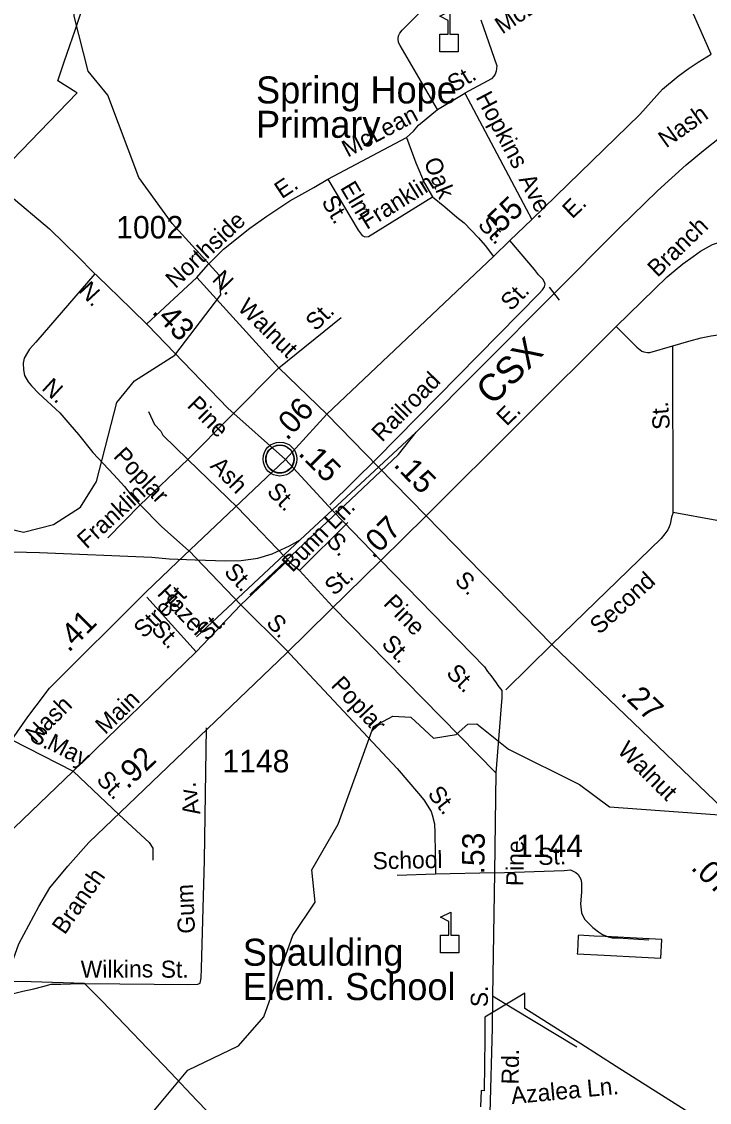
# Model space of a CAD drawing. Extents: x 2220236 to 2384410, y 720751 to 894131.
# Drawn here: x 2261337 to 2265157, y 796491 to 802496 of the extents above; entities that cross this region are included whole.
import ezdxf

# ---------------------------------------------------------------- set-up
doc = ezdxf.new("R2010")
doc.units = 0
for name, color, linetype in [('Exist Boundary Political City Limit New', 7, 'Continuous'), ('Exist Civil Demographics Community CELL', 7, 'Continuous'), ('Exist Cultural Educational Facility Elementary CELL', 7, 'Continuous'), ('Exist Cultural Educational Facility Elementary Label', 7, 'Continuous'), ('Exist Hydrographic Creek Single Shore', 7, 'Continuous'), ('Exist Hydrographic Misc Water Feature', 7, 'Continuous'), ('Exist Railroad Mainline', 7, 'Continuous'), ('Exist Railroad Mainline Label', 7, 'Continuous'), ('Exist Railroad Siding', 7, 'Continuous'), ('Exist Road Non-System Type 51', 7, 'Continuous'), ('Exist Road Non-System Type 51 Label', 7, 'Continuous'), ('Exist Road Primary NC Attributed', 7, 'Continuous'), ('Exist Road Primary NC Label', 7, 'Continuous'), ('Exist Road Primary NC Service Mileage Hundredths English Label', 7, 'Continuous'), ('Exist Road Primary US Attributed', 7, 'Continuous'), ('Exist Road Primary US Label', 7, 'Continuous'), ('Exist Road Primary US Mileage Hundredths English Label', 7, 'Continuous'), ('Exist Road Secondary Mileage Hundredths English Label', 7, 'Continuous'), ('Exist Road Secondary Type 51 Attributed', 7, 'Continuous'), ('Exist Road Secondary Type 51 Label', 7, 'Continuous'), ('Exist Road Secondary Type 51 Number Label', 7, 'Continuous'), ('Map Preparation Boundary City Limit Buffer Line', 7, 'Continuous')]:
    doc.layers.add(name, color=color, linetype=linetype)

msp = doc.modelspace()

# ---------------------------------------------------------------- linework, layer by layer
at = {"layer": 'Exist Boundary Political City Limit New'}
for points in [[(2259991.2, 800386.9), (2261645.5, 802100.6), (2261639, 802104.6), (2261538.5, 802166.9), (2261572.5, 802266.9), (2261607.5, 802369.9), (2261632.5, 802443.4), (2261691.2, 802617.9)], [(2264782.2, 797297.1), (2264887.2, 797291.6), (2264892.8, 797395.5), (2264787.8, 797401), (2264578, 797412), (2264516.2, 797415.2), (2264431.5, 797419.7), (2264428, 797416.4), (2264423.5, 797326.8), (2264422.8, 797315.9), (2264572.8, 797308.1), (2264782.2, 797297.1)], [(2262368.8, 796439.7), (2262311.2, 796501.8), (2262164, 796656.9), (2261785.5, 797053.1), (2261687.5, 797152), (2261390.8, 797160.2), (2261293.8, 797162.9)], [(2265365.2, 796231.4), (2264640, 796691.1), (2264443.8, 796815.4), (2264383.8, 796853.2), (2264131.2, 797012.1), (2264132, 797098.5), (2263910.5, 796964.9), (2263909.2, 796843.7), (2263906.5, 796555.3), (2263889, 796556.5), (2263886.2, 796466.2)]]:
    msp.add_lwpolyline(points, dxfattribs=at)
at = {"layer": 'Exist Civil Demographics Community CELL'}
msp.add_lwpolyline([(2262694.5, 800078.2), (2262695.5, 800083.8), (2262697.3, 800090.4), (2262700.2, 800097.6), (2262703.2, 800103.3), (2262706.5, 800109.1), (2262710.2, 800114.2), (2262714.2, 800118.6), (2262718.8, 800123.1), (2262724.3, 800127.7), (2262729.8, 800131.4), (2262734.6, 800134.3), (2262739.7, 800136.7), (2262745.2, 800139), (2262750.8, 800140.8), (2262755.1, 800142), (2262760, 800142.7), (2262764.1, 800143.4), (2262770.5, 800143.7), (2262774.9, 800143.6), (2262780.6, 800143.3), (2262785.5, 800142.6), (2262790.4, 800141.6), (2262795.4, 800140.2), (2262800.5, 800138.3), (2262807.2, 800135.4), (2262813.5, 800131.9), (2262818.5, 800128.3), (2262823.7, 800124.3), (2262827, 800121.2), (2262831.1, 800116.8), (2262835, 800112.1), (2262838.1, 800107.5), (2262841.2, 800102.5), (2262843.6, 800097.3), (2262845.7, 800092.3), (2262847.2, 800087.3), (2262848.5, 800082.7), (2262849.6, 800076.7), (2262850.2, 800072), (2262850.5, 800066), (2262850.3, 800060.2), (2262849.7, 800054.5), (2262848.8, 800049), (2262847.2, 800042.8), (2262845.3, 800037), (2262843, 800031.9), (2262839.8, 800025.9), (2262836.5, 800020.6), (2262833.1, 800015.9), (2262828.9, 800011.2), (2262823.6, 800006.2), (2262818.6, 800002.1), (2262813.6, 799998.6), (2262809.2, 799996.1), (2262802.4, 799992.9), (2262795.3, 799990.2), (2262789.3, 799988.7), (2262782.7, 799987.4), (2262778.3, 799987), (2262773.8, 799986.7), (2262768.2, 799986.7), (2262763.9, 799987.1), (2262758.3, 799987.8), (2262752.4, 799989.1), (2262747.8, 799990.5), (2262742.6, 799992.3), (2262738, 799994.3), (2262734.1, 799996.6), (2262727.3, 800000.6), (2262721.7, 800004.9), (2262716.8, 800009.4), (2262712.4, 800014.2), (2262709.2, 800018.2), (2262706.2, 800022.4), (2262702.1, 800029.5), (2262700.4, 800033), (2262698.7, 800037), (2262696.1, 800045.2), (2262694.5, 800052.3), (2262693.9, 800057.5), (2262693.5, 800063.8), (2262693.5, 800068.5), (2262694, 800074.9)], close=True, dxfattribs=at)
for centre, radius in [((2262772.2, 800065.8), 94.3), ((2262771.9, 800066.1), 76.7)]:
    msp.add_circle(centre, radius, dxfattribs=at)
at = {"layer": 'Exist Cultural Educational Facility Elementary CELL'}
for points in [[(2263660, 802328.9), (2263660, 802426.8), (2263706.1, 802426.8), (2263706.1, 802501.9), (2263659, 802526.1), (2263715.7, 802555.3), (2263715.7, 802426.8), (2263761.7, 802426.8), (2263761.7, 802328.9)], [(2263664.5, 797322.3), (2263664.5, 797420.2), (2263710.5, 797420.2), (2263710.5, 797495.3), (2263663.5, 797519.5), (2263720.1, 797548.7), (2263720.1, 797420.2), (2263766.2, 797420.2), (2263766.2, 797322.3)]]:
    msp.add_lwpolyline(points, close=True, dxfattribs=at)
at = {"layer": 'Exist Hydrographic Creek Single Shore'}
msp.add_lwpolyline([(2259095.7, 798890.3), (2259272.8, 798941.8), (2259363.9, 799041.6), (2259811.9, 799170.1), (2259986.8, 799173), (2260068.9, 799338.6), (2260963.9, 799749.8), (2261347.8, 799659.9), (2261514.9, 799702.4), (2261664, 799797.7), (2261753.8, 799940.2), (2261867, 800380.6), (2261965, 800500), (2262188.9, 800642.9), (2262444, 800978.8), (2262435, 801087.2), (2262173.9, 801374.7), (2261988, 801631.1), (2261817, 802087.3), (2261707.9, 802220.7), (2261629.9, 802527.4), (2261643.9, 802779.6), (2261879.9, 803355.3)], dxfattribs=at)
at = {"layer": 'Exist Hydrographic Misc Water Feature'}
msp.add_lwpolyline([(2262029, 796392.1), (2262259.8, 796669.4), (2262541.8, 796804.6), (2262681.8, 796965.8), (2262843.8, 797418.3), (2262966.9, 797602.7), (2262948.8, 797783.5), (2263095.8, 798036.3), (2263290.9, 798580), (2263398.9, 798636.9), (2263499, 798631.5), (2263624.9, 798514.1), (2263750, 798534.5), (2263815.8, 798592.1), (2263865.8, 798594.4), (2264042, 798453), (2264434.8, 798257.9), (2264603, 798133.1), (2265594.8, 798060.1), (2265736.9, 798017.9), (2265946.9, 797862.7)], dxfattribs=at)
at = {"layer": 'Exist Railroad Mainline'}
msp.add_line((2262885.1, 799617.3), (2263529.3, 800215), dxfattribs=at)
for points in [[(2263529.3, 800215), (2264660, 801353.1), (2264868, 801556.9), (2265028.5, 801700.4), (2265123.8, 801781.2), (2265222.9, 801858.1), (2265371.9, 801967.6), (2265522.9, 802056.8), (2265640.4, 802110)], [(2261292.6, 799550.2), (2261436.5, 799545.7), (2262060.5, 799519.6), (2262156.5, 799510.4), (2262300.6, 799505.8), (2262472.4, 799499.5), (2262556.4, 799502.1), (2262648.3, 799515), (2262728, 799539.8), (2262825.6, 799582.7), (2262885.1, 799617.3)]]:
    msp.add_lwpolyline(points, dxfattribs=at)
at = {"layer": 'Exist Railroad Siding'}
msp.add_line((2262308.5, 799078), (2262885.1, 799617.3), dxfattribs=at)
msp.add_lwpolyline([(2262604.3, 799310.8), (2263430.5, 800090.1), (2263529.3, 800215)], dxfattribs=at)
at = {"layer": 'Exist Road Non-System Type 51'}
for p, q in [((2263646.3, 802007.3), (2263799.3, 802098.7)), ((2263799.3, 802098.7), (2264169.9, 801396.4)), ((2263038.3, 801621.7), (2263473.9, 801851.7)), ((2262031.2, 800816), (2262309.8, 801075.2)), ((2262309.8, 801075.2), (2262766.4, 800572.9)), ((2264324, 800948.2), (2264269.3, 801021.7)), ((2262766.4, 800572.9), (2263111.4, 800852.9)), ((2263584.3, 799750.5), (2264639.3, 800803.1)), ((2264954.8, 799768.7), (2264954.1, 800694.2)), ((2262502.3, 800308.6), (2262766.4, 800572.9)), ((2262766.4, 800572.9), (2263033.1, 800314.7)), ((2262259.9, 800063.1), (2262502.3, 800308.6)), ((2261994.9, 799811.3), (2262259.9, 800063.1)), ((2262259.9, 800063.1), (2262535.7, 799795.9)), ((2263049.3, 799810.7), (2263310.7, 800069)), ((2261817.1, 799628.6), (2261994.9, 799811.3)), ((2262844.6, 799475), (2262535.7, 799795.9)), ((2263148.2, 799713.6), (2262880.8, 799447.2)), ((2262554.4, 799255.4), (2262266.2, 799557.5)), ((2262817.4, 799503.2), (2262554.4, 799255.4)), ((2262880.8, 799447.2), (2262844.6, 799475)), ((2262880.8, 799447.2), (2263064.6, 799247.1)), ((2262306.4, 798993.6), (2262032.6, 799297.4)), ((2262306.4, 798993.6), (2262554.4, 799255.4)), ((2262801, 799010.6), (2262554.4, 799255.4)), ((2263064.6, 799247.1), (2263970.8, 798322)), ((2264027, 798783.1), (2264281, 799034.6)), ((2261623.6, 798331.6), (2262306.4, 798993.6)), ((2261282.2, 798505), (2261623.6, 798331.6)), ((2260978.6, 797711.9), (2261623.6, 798331.6)), ((2261623.6, 798331.6), (2261880, 798088.5)), ((2263636.3, 797759.1), (2263422.6, 797751.1)), ((2263964.1, 797766.1), (2263636.3, 797759.1))]:
    msp.add_line(p, q, dxfattribs=at)
for points in [[(2263646.3, 802007.3), (2263439.1, 802363.2), (2263430.9, 802381), (2263428.7, 802401), (2263430.6, 802417), (2263438.4, 802433), (2263450.3, 802449.2), (2263713.7, 802715.7), (2263727.6, 802727.8), (2263749.4, 802731.9)], [(2263887.6, 802507.3), (2263976, 802250.2), (2263972.2, 802220.3), (2263966.3, 802204.2), (2263960.5, 802194.1), (2263946.5, 802178), (2263799.3, 802098.7)], [(2263473.9, 801851.7), (2263513.5, 801888), (2263541.1, 801920.3), (2263646.3, 802007.3)], [(2263473.9, 801851.7), (2263527.2, 801712.2), (2263574.3, 801598.9), (2263618.9, 801523.2)], [(2262309.8, 801075.2), (2262373.1, 801147.6), (2262458.2, 801232.5), (2262605, 801347.8), (2262698.3, 801414.6), (2262827.4, 801499.7), (2262960.8, 801575), (2263038.3, 801621.7)], [(2263038.3, 801621.7), (2263206.8, 801337.5), (2263229.2, 801307.7), (2263243.2, 801299.8), (2263263.2, 801302), (2263618.9, 801523.2)], [(2263618.9, 801523.2), (2263687.3, 801468), (2263753.9, 801410.6), (2263794.3, 801379), (2263874.9, 801295.7), (2263911.4, 801252.2), (2263957.9, 801190.7)], [(2264639.3, 800803.1), (2264922.5, 801077.8), (2264966.1, 801116), (2265009.7, 801150.5), (2265067.4, 801190.9), (2265107, 801221.3), (2265174.7, 801258.1), (2265276.4, 801291), (2265557.4, 801365.5)], [(2263310.7, 800069), (2264211.8, 800985.1), (2264229.6, 801005.3), (2264241.4, 801023.2), (2264245.2, 801037.4), (2264241.1, 801049.2), (2264231, 801065.2), (2264208.7, 801088.9), (2264186.3, 801118.8), (2264048.9, 801279.4)], [(2261743.1, 801094.7), (2261415.7, 800715), (2261381.9, 800676.7), (2261370.1, 800658.5), (2261352.4, 800626.3), (2261346.7, 800598.2), (2261347.1, 800562.4), (2261353.3, 800530.3), (2261373.7, 800494.7), (2261391.9, 800472.7), (2261432.3, 800429.1), (2261549.1, 800322.3), (2261606, 800257.4), (2261653.3, 800202.2), (2261733.6, 800101.4), (2261850.2, 799978.4), (2261908.5, 799913.8), (2261946.3, 799865), (2261994.9, 799811.3)], [(2264639.3, 800803.1), (2264754.3, 800688.3), (2264782.4, 800664.6), (2264792.5, 800660.8), (2264812.4, 800656.9), (2264826.4, 800657.1), (2264954.1, 800694.2)], [(2264954.1, 800694.2), (2265041.9, 800721), (2265111.6, 800739.5), (2265167.4, 800750.2), (2265297.2, 800769.3), (2265373.1, 800776.1), (2265457, 800780.8), (2265796.7, 800794)], [(2262042.4, 800329.1), (2262075.4, 800258.2), (2262110.8, 800220), (2262121, 800198.2), (2262259.9, 800063.1)], [(2261994.9, 799811.3), (2262114.2, 799690.3), (2262265.1, 799556.4)], [(2262801, 799010.6), (2263422.9, 798347), (2263542.2, 798208.1), (2263570.4, 798172.4), (2263611, 798106.7), (2263617.3, 798088.8), (2263629.6, 798039), (2263632.2, 797988.9), (2263636.3, 797759.1)], [(2261216.5, 797086.6), (2261262, 797089), (2261344.4, 797109.3), (2261406, 797122.3), (2261455.6, 797135.3), (2261500.9, 797148.2), (2261555.1, 797147.9), (2261608.9, 797150.4), (2261691.6, 797150.8), (2262263.7, 797146.4), (2262316.2, 797147.3), (2262329.7, 797154.1), (2262331.7, 797162.7), (2262333.6, 797183), (2262335.5, 797234.6), (2262352.6, 797836.5), (2262363.3, 798572.8)], [(2261880, 798088.5), (2262045.4, 797934.2), (2262065.7, 797904.3), (2262066.3, 797836.4)], [(2263964.1, 797766.1), (2264349.7, 797779.8), (2264385.7, 797782.2), (2264415.8, 797768.4), (2264428, 797756.6), (2264436.1, 797744.6), (2264442.2, 797730.7), (2264446.4, 797710.8), (2264446.9, 797658.8), (2264441.4, 797594.7), (2264446, 797544.8), (2264464.2, 797509.1), (2264510, 797461.8), (2264540.9, 797437.7), (2264563, 797424.1), (2264595.1, 797410.4), (2264617.2, 797404.5), (2264649.2, 797404.9), (2264821.1, 797394.5)], [(2263952.6, 797082.4), (2264061.2, 797016.7), (2264421, 796799)]]:
    msp.add_lwpolyline(points, dxfattribs=at)
at = {"layer": 'Exist Road Primary NC Attributed'}
msp.add_line((2264281, 799034.6), (2263584.3, 799750.5), dxfattribs=at)
for points in [[(2265166, 802315.7), (2264998, 802699.1), (2264880.1, 802977.6), (2264815.9, 803124.9), (2264719.7, 803400.7), (2264664.9, 803632.9), (2264638.5, 803742.5), (2264546, 804235.4), (2264526.2, 804404.4), (2264493.2, 804596.1), (2264444.1, 804862.3), (2264330.9, 805226.8), (2264266.7, 805459.1), (2264184.6, 805745.2), (2264088.4, 805971.8), (2264009.1, 806172), (2263899.6, 806444), (2263765.6, 806740.4), (2263604.3, 807105.9), (2263377.8, 807626.2), (2263116.4, 808126.6)], [(2263584.3, 799750.5), (2263318.2, 800022.6), (2263033.1, 800314.7)], [(2266964.1, 795660.4), (2266371.3, 796873.2), (2266310.4, 796972.7), (2266269.7, 797046.3), (2266154.2, 797215), (2266099.6, 797280.5), (2266012.7, 797371.7), (2265867.5, 797512.3), (2264281, 799034.6)]]:
    msp.add_lwpolyline(points, dxfattribs=at)
at = {"layer": 'Exist Road Primary US Attributed'}
msp.add_line((2262803.1, 800062.3), (2263033.1, 800314.7), dxfattribs=at)
for points in [[(2263033.1, 800314.7), (2263957.9, 801190.7), (2264048.9, 801279.4), (2264169.9, 801396.4), (2264770.2, 801979.8), (2264896.1, 802121.2), (2264982.9, 802193), (2265039.6, 802234.5), (2265094.3, 802270.4), (2265166, 802315.7)], [(2261282.2, 798505), (2261372.2, 798632.6), (2261418.7, 798694.3), (2261492.5, 798791.9), (2262026.6, 799326.8), (2262203, 799493.9), (2262803.1, 800062.3)]]:
    msp.add_lwpolyline(points, dxfattribs=at)
at = {"layer": 'Exist Road Secondary Type 51 Attributed'}
msp.add_line((2263332, 799502.2), (2263584.3, 799750.5), dxfattribs=at)
for points in [[(2260893.7, 801827.6), (2261269, 801534.6), (2261492.6, 801345.5), (2261654.9, 801184.8), (2261730.5, 801107.6), (2261765.1, 801076.1), (2261815.5, 801027.2), (2261946.3, 800899.6), (2262037.6, 800809.7), (2262481.8, 800348), (2262803.1, 800062.3)], [(2262803.1, 800062.3), (2263063.3, 799779), (2263124.5, 799717.6), (2263332, 799502.2)], [(2265199, 799724.8), (2264954.8, 799768.7), (2264947.1, 799742.6), (2264939.5, 799704.4), (2264933.5, 799688.5), (2264925.6, 799672.3), (2264910, 799650.2), (2264888.2, 799624.1), (2264281, 799034.6)], [(2261043.7, 795303.1), (2261082.5, 795400.1), (2261117.7, 795544.7), (2261123.2, 795686), (2261141.5, 795942), (2261171.7, 796557.5), (2261177.1, 796730.3), (2261181.4, 796970), (2261189, 797019.7), (2261217.8, 797094.2), (2261264.1, 797211.4), (2261322.7, 797372.6), (2261433.7, 797580.1), (2261494.8, 797682.7), (2261593.6, 797803.5), (2261710.7, 797935.4), (2262807.9, 798986.4), (2263047.3, 799222.8), (2263332, 799502.2)], [(2263332, 799502.2), (2263907.3, 798910.8), (2263924.6, 798885.6), (2263943.1, 798863.8), (2263973.4, 798822.2), (2263982.2, 798807.9), (2264005, 798780), (2264005, 798740.6), (2263970.8, 798322), (2263964.1, 797766.1), (2263952.6, 797082.4), (2263950.4, 796905.8), (2263936.7, 796431), (2263920.1, 796032.4), (2263924.2, 795558.8)]]:
    msp.add_lwpolyline(points, dxfattribs=at)
at = {"layer": 'Map Preparation Boundary City Limit Buffer Line'}
for points in [[(2259991.2, 800386.9), (2261645.5, 802100.6), (2261639, 802104.6), (2261538.5, 802166.9), (2261572.5, 802266.9), (2261607.5, 802369.9), (2261632.5, 802443.4), (2261691.2, 802617.9)], [(2264782.2, 797297.1), (2264887.2, 797291.6), (2264892.8, 797395.5), (2264787.8, 797401), (2264578, 797412), (2264516.2, 797415.2), (2264431.5, 797419.7), (2264428, 797416.4), (2264423.5, 797326.8), (2264422.8, 797315.9), (2264572.8, 797308.1), (2264782.2, 797297.1)], [(2262368.8, 796439.7), (2262311.2, 796501.8), (2262164, 796656.9), (2261785.5, 797053.1), (2261687.5, 797152), (2261390.8, 797160.2), (2261293.8, 797162.9)], [(2265365.2, 796231.4), (2264640, 796691.1), (2264443.8, 796815.4), (2264383.8, 796853.2), (2264131.2, 797012.1), (2264132, 797098.5), (2263910.5, 796964.9), (2263909.2, 796843.7), (2263906.5, 796555.3), (2263889, 796556.5), (2263886.2, 796466.2)]]:
    msp.add_lwpolyline(points, dxfattribs=at)

# ---------------------------------------------------------------- texts
at = {"layer": 'Exist Cultural Educational Facility Elementary Label'}
for s, p in [('Spring Hope', (2262639.4, 802041.8)), ('Primary', (2262639.4, 801850.8)), ('Spaulding', (2262565.3, 797250.2)), ('Elem. School', (2262565.3, 797059.2))]:
    msp.add_text(s, height=150, dxfattribs=at).set_placement(p)
at = {"layer": 'Exist Railroad Mainline Label'}
msp.add_text('CSX', height=150, rotation=45.18683, dxfattribs=at).set_placement((2263952.8, 800358.6))
at = {"layer": 'Exist Road Non-System Type 51 Label'}
for s, rotation, p in [('McLean', 34.014, (2264006.8, 802423.7)), ('St.', 30.85305, (2263737.9, 802100.3)), ('Hopkins', 297.8204, (2263857.3, 802077)), ('McLean', 27.83436, (2263147.9, 801740.3)), ('Oak', 292.57296, (2263568.8, 801718.9)), ('E.', 33.39133, (2262781.8, 801508.9)), ('Elm', 300.66352, (2263104, 801573.5)), ('Franklin', 31.87652, (2263254, 801338.3)), ('Ave.', 297.8204, (2264096.1, 801619.9)), ('St.', 300.66352, (2262999.6, 801496.8)), ('Northside', 43.06374, (2262191.3, 801009.4)), ('St.', 314.05619, (2263866.3, 801363.6)), ('Branch', 44.12672, (2264868.9, 801071.6)), ('N.', 314.51566, (2262390.6, 801059.1)), ('St.', 45.47294, (2264055, 800884.2)), ('Walnut', 315.3154, (2262532, 800900.4)), ('St.', 44.38611, (2262970.5, 800772.4)), ('N.', 317.56076, (2261444.1, 800454.1)), ('Railroad', 45.47294, (2263338.8, 800156)), ('E.', 44.86397, (2264031.7, 800244.7)), ('Poplar', 313.3301, (2261842.2, 800077.5)), ('Ash', 314.34545, (2262379.5, 800022.4)), ('Franklin', 42.23719, (2261698.7, 799562)), ('Bunn Ln.', 45.46081, (2262840.8, 799431.3)), ('St.', 313.18682, (2262456.5, 799434.6)), ('Hazel', 313.3301, (2262085.3, 799314.3)), ('St.', 43.7402, (2262365.5, 799050.8)), ('S.', 313.14208, (2262690.8, 799151.6)), ('St.', 313.18682, (2262051.4, 799117.2)), ('St.', 314.40857, (2263331, 799033.7)), ('Poplar', 313.14208, (2263050.6, 798804.7)), ('Main', 43.7402, (2261801.8, 798530.8)), ('S.', 331.8902, (2261374.4, 798506.2)), ('May', 333.0292, (2261471.9, 798460.3)), ('St.', 313.18682, (2261747.6, 798279.7)), ('Av.', 99.03259, (2262330.7, 798093.7)), ('St.', 308.30621, (2263587.6, 798203.5)), ('School', 1.22357, (2263287.3, 797785.7)), ('St.', 2.03492, (2264207, 797809.3)), ('Gum', 92.40122, (2262300.7, 797430.3)), ('Wilkins', 0.27029, (2261665.8, 797183.5)), ('St.', 359.98104, (2262109.9, 797183.5)), ('Azalea Ln.', 5.44468, (2264059.4, 796480.8))]:
    msp.add_text(s, height=95, rotation=rotation, dxfattribs=at).set_placement(p)
at = {"layer": 'Exist Road Primary NC Label'}
for s, rotation, p in [('S.', 314.9585, (2263736.9, 799386.2)), ('Walnut', 315.02738, (2264641.2, 798439.9))]:
    msp.add_text(s, height=95, rotation=rotation, dxfattribs=at).set_placement(p)
at = {"layer": 'Exist Road Primary NC Service Mileage Hundredths English Label'}
for s, rotation, p in [('.15', 314.36777, (2263398.6, 800029.7)), ('.27', 316.18253, (2264658.6, 798758.9)), ('.07', 316.18253, (2265049.7, 797789.8))]:
    msp.add_text(s, height=125, rotation=rotation, dxfattribs=at).set_placement(p)
at = {"layer": 'Exist Road Primary US Label'}
for s, rotation, p in [('Nash', 35.44758, (2264916.7, 801791.2)), ('E.', 44.18205, (2264395.6, 801396.9)), ('Street', 44.35245, (2262015.8, 799065.2)), ('Nash', 44.67802, (2261414.5, 798482.8))]:
    msp.add_text(s, height=95, rotation=rotation, dxfattribs=at).set_placement(p)
at = {"layer": 'Exist Road Primary US Mileage Hundredths English Label'}
for s, rotation, p in [('.55', 44.0365, (2263965.6, 801285.8)), ('.06', 47.66102, (2262811.3, 800164.1)), ('.41', 45.04044, (2261599, 798987.1))]:
    msp.add_text(s, height=125, rotation=rotation, dxfattribs=at).set_placement(p)
at = {"layer": 'Exist Road Secondary Mileage Hundredths English Label'}
for s, rotation, p in [('.43', 313.89049, (2262056.4, 800880.4)), ('.15', 314.9611, (2262869.1, 800092.1)), ('.07', 44.90127, (2263289.5, 799507.6)), ('.92', 43.77077, (2261925.5, 798227.7)), ('.53', 89.30953, (2263906.9, 797756.8))]:
    msp.add_text(s, height=125, rotation=rotation, dxfattribs=at).set_placement(p)
at = {"layer": 'Exist Road Secondary Type 51 Label'}
for s, rotation, p in [('N.', 312.7129, (2261648.8, 800998.9)), ('Pine', 314.42461, (2262251.4, 800359.2)), ('St.', 94.44684, (2264938.5, 800232.8)), ('St.', 314.39211, (2262694.3, 799879.4)), ('S.', 313.50747, (2263023.8, 799604.5)), ('St.', 41.89789, (2263072.9, 799302.3)), ('Second', 42.41465, (2264546.1, 799086.6)), ('Pine', 314.42461, (2263341.5, 799258.4)), ('St.', 314.39211, (2263690.2, 798871.5)), ('Pine', 89.03642, (2264123, 797691.8)), ('Branch', 55.23794, (2261576.7, 797418)), ('S.', 89.29903, (2263926.1, 797019.6)), ('Rd.', 89.03642, (2264097, 796589.8))]:
    msp.add_text(s, height=95, rotation=rotation, dxfattribs=at).set_placement(p)
at = {"layer": 'Exist Road Secondary Type 51 Number Label'}
for s, p in [('1002', (2261862.8, 801291.4)), ('1148', (2262452.8, 798324.9)), ('1144', (2264083.1, 797854))]:
    msp.add_text(s, height=125, dxfattribs=at).set_placement(p)

doc.saveas('drawing.dxf')
